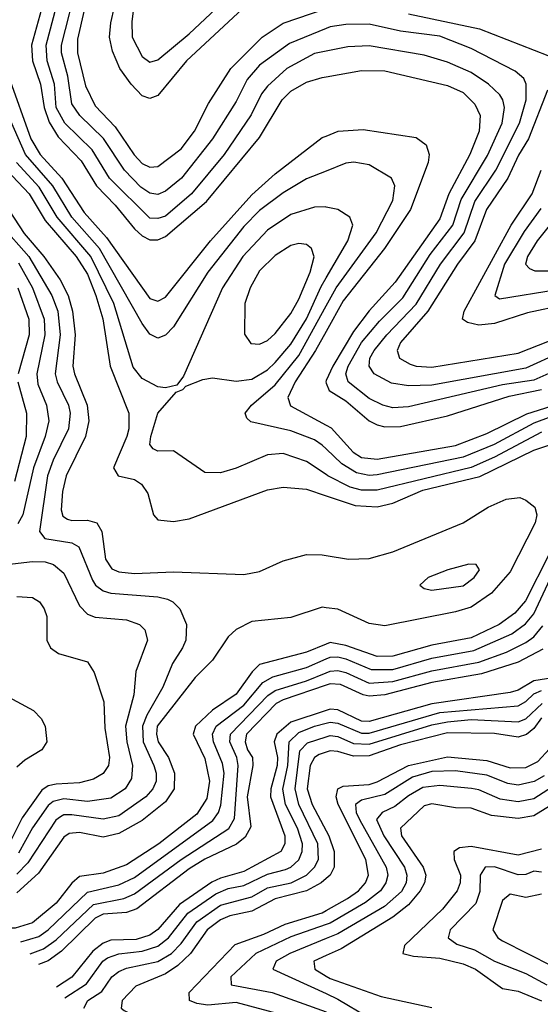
# Model space of a CAD drawing. Header units: inches. Extents: x 884549 to 1028252, y 526810 to 653624.
# Tile 295 of 656: x 899217 to 900547, y 611140 to 613655. Entities that reach past the tile are written whole.
import ezdxf

# ---------------------------------------------------------------- set-up
doc = ezdxf.new("R2010")
doc.units = ezdxf.units.IN
doc.header["$MEASUREMENT"] = 0
doc.layers.add('A8691', color=7, linetype='Continuous')
doc.layers.add('A9601', color=7, linetype='Continuous')

msp = doc.modelspace()

# ---------------------------------------------------------------- linework, layer by layer
at = {"layer": 'A8691', "color": 5}
for points, elevation in [([(900000, 613574.1), (899970, 613568.1), (899899.2, 613530), (899850, 613485.3), (899834.6, 613465.4), (899808, 613412), (899739.4, 613310), (899656.4, 613210), (899590, 613153.1), (899570, 613146.6), (899550, 613147.9), (899446.2, 613250), (899402.5, 613322.5), (899332.8, 613390), (899310.5, 613430), (899306, 613490), (899287.3, 613550), (899284.8, 613590), (899337.6, 613790), (899346.4, 613850), (899343.4, 613890), (899320.7, 613930), (899246.1, 614006.1), (899203, 614063)], 3260), ([(899421.4, 613850), (899364.8, 613604.8), (899364.7, 613570), (899385.7, 613485.7), (899410, 613435), (899461.4, 613381.4), (899509.5, 613309.5), (899530, 613287.3), (899550, 613278.2), (899570, 613279.9), (899630, 613325.1), (899663.8, 613370), (899699.3, 613440.7), (899756, 613530), (899836.2, 613610), (899890, 613645.5), (899997.5, 613682.5)], 3220), ([(899302.4, 613790), (899247.1, 613590), (899250.1, 613550), (899270.1, 613490.1), (899279.7, 613430), (899292.7, 613392.7), (899315.2, 613355.2), (899374.4, 613294.4), (899413.1, 613230), (899461.2, 613181.2), (899510, 613120.7), (899530, 613102.4), (899550, 613092.4), (899570, 613092.4), (899590, 613100.8), (899694.2, 613190), (899830, 613353.7), (899887.7, 613450), (899910, 613472.5), (899950, 613495), (899990, 613507.2), (900000, 613509)], 3280), ([(900000, 613632), (899906.2, 613593.8), (899830, 613538.7), (899798.1, 613501.9), (899770, 613445.8), (899709.8, 613350), (899630.7, 613250), (899590, 613216.7), (899570, 613208.4), (899550, 613211.8), (899526.9, 613226.9), (899485.3, 613270), (899431.5, 613351.5), (899370.8, 613410), (899350, 613439.9), (899340.4, 613510), (899323.8, 613570), (899324.2, 613590), (899365.7, 613754.3)], 3240), ([(899810, 613705.8), (899643.4, 613550), (899570, 613460.9), (899550, 613453.5), (899530, 613460.6), (899501.6, 613490), (899473.1, 613530), (899454.4, 613574.4), (899446.6, 613610), (899450, 613646.5), (899478.1, 613770)], 3180), ([(899516.2, 613750), (899503.5, 613650), (899504.3, 613610), (899530, 613560.5), (899550, 613546.5), (899570, 613552.5), (899650, 613618.7), (899800.2, 613759.8)], 3160), ([(900000, 613268.2), (899950, 613248.1), (899890, 613212.5), (899830, 613167.5), (899790, 613126.8), (899697.7, 613010), (899610, 612870.4), (899590, 612849.2), (899570, 612841.2), (899550, 612851.6), (899530, 612878.6), (899421.1, 613070), (899350.2, 613150), (899302.1, 613230), (899232, 613310), (899150, 613494.5)], 3340), ([(899189, 613510), (899245.4, 613350), (899269.4, 613310), (899324.6, 613250), (899381.8, 613161.8), (899438.5, 613098.5), (899550, 612942.7), (899570, 612935.4), (899590, 612946.1), (899704.2, 613090), (899810, 613207), (899870, 613261.2), (899990, 613353.4), (900000, 613357.5)], 3320), ([(899184.8, 613270), (899241.2, 613210), (899281.9, 613141.9), (899361.3, 613050), (899390, 613004.5), (899412.1, 612950), (899429.2, 612890.8), (899448, 612770), (899495.9, 612650), (899495.8, 612610), (899490.8, 612590), (899457, 612510), (899468.6, 612490), (899510, 612480.6), (899528.6, 612468.6), (899544.6, 612444.6), (899558.9, 612390), (899570, 612377.7), (899610, 612372.6), (899650, 612379.7), (899850, 612454.3), (899890, 612460.3), (899950, 612455.4), (900000, 612438.4)], 3380), ([(900000, 613176.2), (899996.9, 613176.9), (899970, 613175.9), (899910, 613157.1), (899850, 613117.3), (899786.9, 613050), (899735.2, 612970), (899635.8, 612744.2), (899618.6, 612721.5), (899590, 612714.2), (899570, 612716.7), (899530, 612738.3), (899507.4, 612767.4), (899457.7, 612930), (899399, 613050), (899313.2, 613150), (899266.9, 613226.9), (899209.2, 613290)], 3360), ([(899190, 613167), (899228.9, 613108.9), (899279.1, 613050), (899320.7, 612990), (899341.3, 612950), (899351.9, 612910), (899358.8, 612850), (899353.2, 612770), (899356.8, 612750), (899389.3, 612670), (899394.2, 612630), (899384.9, 612590), (899335.7, 612490), (899326.9, 612450), (899323.2, 612403.2), (899327, 612387), (899339, 612379), (899350, 612375.5), (899390, 612376.8), (899414, 612370), (899427.2, 612347.2), (899436.7, 612276.7), (899452.3, 612252.3), (899470, 612244.1), (899510, 612239.8), (899610, 612244.7), (899790, 612237.3), (899830, 612245.5), (899890, 612272.5), (899950, 612289.1), (899990, 612287.8), (900000, 612286.1)], 3420), ([(899170, 613129.9), (899240.4, 613050), (899299.7, 612950), (899314.6, 612910), (899320.4, 612850), (899308, 612750), (899313.1, 612730), (899341.7, 612670), (899345.8, 612650), (899342.1, 612610), (899302.6, 612530), (899288.1, 612490), (899267.5, 612347.5), (899281.6, 612330), (899350, 612318.7), (899368, 612308), (899402.9, 612222.9), (899410.6, 612210.6), (899430, 612195.9), (899450.2, 612190.2), (899570, 612180.3), (899594.6, 612174.6), (899608.1, 612168.1), (899626, 612150), (899643, 612110), (899641.2, 612070), (899633.1, 612050), (899607.8, 612010), (899582.6, 611950), (899541.7, 611878.3), (899531.1, 611850), (899532.3, 611810), (899559.8, 611750), (899566.1, 611730), (899565.4, 611710), (899556.9, 611690), (899539.6, 611670), (899470, 611621.1), (899430, 611612.6), (899350, 611623.6), (899330, 611623.5), (899321.2, 611618.8), (899309.2, 611610), (899238.4, 611501.6), (899210, 611472.6)], 3440), ([(899213.8, 613033.8), (899249.6, 612970), (899280.1, 612890), (899281.5, 612850), (899260.9, 612750), (899263.9, 612723.9), (899285.9, 612670), (899291.7, 612630), (899282.4, 612590), (899252.4, 612510), (899225.2, 612390), (899212.8, 612367.2)], 3460), ([(900000, 612492.9), (899950, 612526), (899890, 612547), (899850, 612542.9), (899770, 612509.1), (899730, 612497.7), (899690, 612498.5), (899610, 612553.6), (899570, 612552.5), (899558.2, 612558.2), (899549.9, 612569.9), (899552.2, 612590), (899570, 612649.3), (899616.9, 612703.1), (899634, 612710), (899641.5, 612718.5), (899684.7, 612735.3), (899710, 612739.8), (899770, 612731.6), (899810, 612736.7), (899850, 612760.2), (899870, 612779), (899910, 612826.3), (899950, 612890.4), (899987, 612973), (900000, 612995.4)], 3360), ([(899212.8, 612970), (899240.8, 612890), (899241.2, 612850), (899213.6, 612750)], 3480), ([(900000, 612558.5), (899990, 612568.1), (899970, 612581.2), (899910, 612604.6), (899807.3, 612627.3), (899797.1, 612637.1), (899792.7, 612650), (899809, 612670), (899870, 612722.5), (899930, 612797.3), (900000, 612923.9)], 3340), ([(900000, 612858.7), (899972.7, 612810), (899920.5, 612730), (899901.7, 612690), (899908.8, 612668.8), (900000, 612619.4)], 3320), ([(899212.5, 612730), (899234.5, 612650), (899233.6, 612590), (899204.4, 612475.6)], 3480), ([(900000, 612732.9), (899998.7, 612730), (900000, 612726.5)], 3280), ([(899170, 612261.2), (899250, 612271.2), (899282, 612270), (899303.4, 612263.4), (899330, 612240.8), (899370, 612158), (899390, 612136), (899410, 612129), (899490, 612122.3), (899523.5, 612110), (899536.4, 612096.4), (899543.7, 612070), (899514, 611990), (899508.5, 611930), (899487.2, 611850), (899490.6, 611810), (899504.9, 611750), (899503.1, 611716.9), (899486.9, 611690), (899450, 611666.1), (899390, 611658.2), (899330, 611664.9), (899302.3, 611657.7), (899290, 611647.3), (899250, 611590.4), (899214.2, 611525.8)], 3460), ([(899210, 612181.5), (899250, 612179.2), (899267.5, 612167.5), (899279.9, 612150), (899286.5, 612130), (899286.6, 612070), (899296.3, 612050), (899316.1, 612036.1), (899390, 612014.6), (899407.2, 611987.2), (899432.1, 611912.1), (899434.4, 611845.6), (899447, 611770), (899443.8, 611750), (899430.7, 611729.3), (899405.4, 611714.6), (899370, 611705.5), (899310, 611702.5), (899290, 611697.7), (899273.4, 611686.6), (899223.9, 611616.1), (899190.4, 611550)], 3480), ([(900000, 612152.9), (899990, 612154), (899910, 612127.9), (899810, 612117.9), (899770, 612097.4), (899750, 612078.1), (899710, 612018.5), (899665.6, 611974.4), (899568.5, 611850), (899566.4, 611830), (899571.2, 611810), (899597.2, 611770), (899612.5, 611730), (899611.7, 611690), (899590, 611657.4), (899530, 611609.4), (899470, 611575.8), (899430, 611567.1), (899370, 611578.6), (899343.8, 611576.2), (899330, 611567), (899264.9, 611475.1), (899210, 611425)], 3420), ([(900000, 612059.5), (899950, 612039.4), (899830, 612007.7), (899810.7, 611989.3), (899770, 611932), (899710, 611890.8), (899666.3, 611850), (899660.6, 611830), (899690, 611767.9), (899702.3, 611710), (899694.8, 611665.2), (899670, 611625.4), (899572.4, 611550), (899490, 611495.8), (899430, 611474.5), (899370, 611466.5), (899350.6, 611449.4), (899310, 611398.2), (899250, 611347.6), (899205.9, 611334.1), (899191.8, 611334.8)], 3380), ([(899219.9, 611299.3), (899266.5, 611313.5), (899290.2, 611330), (899390, 611426.2), (899470, 611444.9), (899510, 611464.1), (899710.7, 611609.3), (899725.1, 611630), (899731.2, 611648.8), (899739.3, 611730), (899735.1, 611755.1), (899712.2, 611810), (899709.3, 611830), (899719.2, 611850), (899790, 611904.2), (899838.4, 611961.6), (899863.9, 611976.1), (899950, 611999.9), (900000, 612021.9)], 3360), ([(899070, 611987.9), (899252.2, 611890), (899271.8, 611870), (899282.5, 611850), (899286.6, 611810), (899273.9, 611790), (899230, 611763.1), (899210, 611745.4)], 3520), ([(899244.1, 611268.8), (899278.3, 611281.7), (899310, 611304.2), (899405.4, 611394.6), (899483, 611410), (899510, 611422.1), (899630, 611509.7), (899751, 611589), (899765.5, 611614.6), (899775.2, 611750), (899771.6, 611770), (899754, 611810), (899755.4, 611830), (899851.3, 611928.7), (899870, 611941.6), (899950, 611965.9), (900000, 611986.9)], 3340), ([(900000, 611954.9), (899890, 611917.8), (899872.1, 611907.9), (899796.5, 611830), (899793.1, 611810), (899799.2, 611790), (899812.1, 611770), (899812.6, 611750), (899798.3, 611670), (899807.2, 611592.8), (899793.2, 611566.8), (899770.7, 611549.3), (899690, 611510.9), (899650, 611486.1), (899516.5, 611383.5), (899490, 611374.3), (899430, 611369.9), (899410, 611360.3), (899324.3, 611275.7), (899290, 611250.8), (899265.6, 611241.5)], 3320), ([(900000, 611890.7), (899910, 611860.9), (899874.2, 611830), (899866.9, 611810), (899875.3, 611770), (899874.8, 611750), (899858.5, 611690), (899857.7, 611670), (899894, 611570), (899894, 611550), (899884.1, 611530), (899790, 611478.9), (899730, 611462.2), (899708.3, 611451.7), (899625.1, 611394.8), (899570, 611331), (899550, 611316.8), (899514.3, 611305.7), (899450, 611303.4), (899430, 611296.1), (899404.4, 611275.6), (899350.7, 611209.3), (899311.3, 611183.8)], 3280), ([(899332.8, 611156.7), (899387.6, 611192.4), (899429.2, 611250), (899441.5, 611258.5), (899470, 611269), (899530, 611275.3), (899570, 611288.3), (899597.5, 611310), (899647, 611373), (899718.1, 611421.9), (899750, 611435.4), (899790, 611443.4), (899850, 611472.6), (899895.8, 611484.2), (899910, 611490.3), (899930, 611508.8), (899939, 611530), (899939.4, 611550), (899926.3, 611590), (899896.3, 611650), (899889.3, 611689.3), (899902, 611750), (899905.2, 611810), (899930, 611834.2), (899970, 611850.7), (900000, 611858.3)], 3260), ([(899380.9, 611130), (899391.2, 611150), (899427.4, 611172.6), (899452.9, 611210), (899470, 611223.8), (899490, 611232.2), (899570, 611249.3), (899604.8, 611270), (899630, 611295.1), (899669.3, 611350.7), (899730, 611393.2), (899810, 611414.3), (899850, 611437.5), (899910.4, 611450), (899949.6, 611470), (899970.1, 611489.9), (899980, 611510), (899978.6, 611550), (899930.3, 611650), (899920.5, 611690), (899932.7, 611787.3), (899952.3, 611807.7), (900000, 611823.1)], 3240), ([(900000, 611783.8), (899982.4, 611777.6), (899969.7, 611770.3), (899958.7, 611750), (899951.7, 611690), (899964.1, 611650), (900000, 611583.1)], 3220), ([(900000, 611461.5), (899986.9, 611450), (899950, 611429.7), (899870, 611409.1), (899810, 611378), (899753.9, 611366.1), (899730, 611355.6), (899695.8, 611330), (899653.5, 611270), (899621, 611239), (899590, 611217.7), (899513.4, 611186.6), (899478.8, 611150), (899476.6, 611130), (899483.9, 611123.9), (899570, 611078.8), (899592.2, 611072.2), (899730, 611063.9), (899870, 611048.8), (899901.4, 611041.4), (899944.5, 611024.5), (899969, 611009), (900000, 610971.2)], 3220), ([(900000, 611075.9), (899970, 611091.1), (899770, 611144.7), (899697.8, 611137.8), (899670, 611142.1), (899651.1, 611150), (899649.9, 611170), (899767.2, 611292.8), (899841, 611319), (899895, 611345), (899990, 611373.6), (900000, 611379.2)], 3180), ([(900000, 611343.6), (899910, 611312.4), (899820.1, 611270), (899756.7, 611210), (899757.2, 611190), (899862.3, 611170), (900000, 611120.3)], 3160), ([(900000, 611307.7), (899907.3, 611270), (899872.3, 611250), (899863.8, 611230), (900000, 611167.3)], 3140), ([(900000, 611264.4), (899968.5, 611250), (899971.2, 611230), (900000, 611212.1)], 3120)]:
    msp.add_lwpolyline(points, dxfattribs=dict(at, elevation=elevation))
at = {"layer": 'A8691', "color": 5, "elevation": 3380}
msp.add_lwpolyline([(899930, 613083.2), (899910, 613077.9), (899870, 613052.6), (899830, 613013.5), (899805.4, 612970), (899792, 612930), (899791.3, 612851.3), (899807.7, 612827.7), (899830, 612825.8), (899850, 612835.7), (899870, 612853.3), (899910, 612903.9), (899930, 612941), (899959.2, 613010), (899969.3, 613049.3), (899962.3, 613070), (899950, 613080.2)], close=True, dxfattribs=at)
at = {"layer": 'A9601', "color": 5}
for points, elevation in [([(900210, 613670), (900391.6, 613631.6), (900600.9, 613550)], 3220), ([(900596, 612804), (900510, 612764.8), (900270, 612721.5), (900210, 612719.2), (900166.5, 612726.5), (900122.1, 612750), (900109.9, 612770), (900111.5, 612790), (900122.3, 612810), (900155.2, 612850), (900230, 612927.7), (900291.5, 613030), (900351.9, 613110), (900379.3, 613190), (900433.2, 613270), (900493.7, 613390), (900510.2, 613450.2), (900510.6, 613490), (900504.6, 613504.6), (900482.8, 613522.8), (900370, 613581.2), (900290, 613612.8), (900190, 613625.6), (900110, 613643.5), (900050, 613642.3), (900010, 613636.1), (900000, 613632)], 3240), ([(900630, 612778.6), (900530, 612733.7), (900450, 612721.9), (900210, 612665.8), (900170, 612663.6), (900144.5, 612670), (900110, 612687), (900056.1, 612730), (900050.5, 612750), (900056.4, 612770), (900090, 612829.8), (900135.7, 612884.3), (900195.4, 612944.6), (900265.3, 613054.7), (900323, 613130), (900344.7, 613195.3), (900411.8, 613308.2), (900448.9, 613390), (900454.9, 613430), (900451, 613450), (900443.1, 613463.1), (900414.8, 613490), (900370, 613520.2), (900310, 613545.9), (900250, 613563.9), (900110, 613587.6), (900054.9, 613585.1), (900000, 613574.1)], 3260), ([(900000, 613509), (900090, 613524.9), (900150, 613523.9), (900310, 613486.8), (900350, 613468.4), (900379.3, 613439.3), (900392.9, 613410), (900390.5, 613370), (900366.9, 613310), (900313.5, 613210), (900290, 613145.8), (900175.8, 612984.2), (900110, 612910.9), (900070, 612857.9), (900017.2, 612770), (900000, 612732.9)], 3280), ([(900565.2, 613474.8), (900516.8, 613350), (900491.4, 613308.6), (900464.2, 613250), (900408.9, 613170), (900379.7, 613090), (900335.5, 613030), (900259.9, 612910), (900189.7, 612830), (900181.3, 612810), (900187, 612790), (900214.7, 612774.7), (900230, 612769.4), (900270, 612767.6), (900490, 612802.7), (900570, 612834.4)], 3220), ([(900000, 613357.5), (900030.4, 613370), (900094.6, 613374.6), (900230, 613353.5), (900255.1, 613335.1), (900262.5, 613310), (900260.4, 613290), (900215.3, 613170), (900148.8, 613070), (900043.5, 612936.5), (900000, 612858.7)], 3320), ([(900000, 612923.9), (900025.5, 612970), (900127.2, 613110), (900170, 613192.9), (900175.3, 613230), (900167, 613250), (900110, 613283.6), (900070.9, 613290.9), (900050, 613288.3), (900000, 613268.2)], 3340), ([(900610, 612926.8), (900513.7, 612906.3), (900430, 612878.4), (900390, 612874.8), (900361.1, 612881.1), (900348.3, 612890), (900352.3, 612910), (900472.1, 613130), (900526, 613210), (900548.7, 613270)], 3180), ([(900000, 612995.4), (900054.8, 613090), (900068.1, 613130), (900060.3, 613150), (900029.6, 613170), (900000, 613176.2)], 3360), ([(900547.9, 613172.1), (900505.9, 613114.1), (900455.1, 613030), (900430.6, 612950.6), (900442.1, 612942.1), (900590, 612965.6)], 3160), ([(900579.3, 613140.7), (900538.3, 613090), (900513.9, 613050), (900508.6, 613030), (900518.8, 613018.8), (900532.9, 613012.9), (900570, 613012.9)], 3140), ([(900000, 612726.5), (900007.4, 612707.4), (900050, 612681.4), (900110, 612630.2), (900130, 612619.9), (900150, 612614.4), (900190, 612615.4), (900310, 612642.9), (900467, 612693), (900550, 612710.4)], 3280), ([(900000, 612619.4), (900012.6, 612612.6), (900069, 612550), (900090, 612536.2), (900130, 612532.3), (900330, 612567), (900410, 612597.5), (900512, 612648), (900652.5, 612692.5)], 3320), ([(900610, 612654.2), (900530, 612624.5), (900429, 612570), (900350, 612537.1), (900130, 612492.4), (900110, 612490.2), (900077.2, 612497.2), (900039.9, 612519.9), (900000, 612558.5)], 3340), ([(900550, 612601.4), (900430, 612537.3), (900370, 612511.2), (900130, 612452.9), (900090, 612452.9), (900061, 612461), (900004.3, 612490), (900000, 612492.9)], 3360), ([(900000, 612438.4), (900073.5, 612413.5), (900130, 612410.4), (900170, 612419.7), (900246.9, 612453.1), (900392.2, 612487.8), (900530, 612554.9), (900628.7, 612588.7)], 3380), ([(900000, 612286.1), (900056.7, 612276.7), (900110, 612278.9), (900170, 612295.5), (900350.1, 612369.9), (900413.4, 612410), (900459.6, 612430), (900494.1, 612434.1), (900510, 612427.8), (900532.8, 612410), (900538.1, 612390), (900533.6, 612370), (900470, 612244.6), (900422.2, 612190), (900370, 612154.2), (900330, 612142.1), (900150, 612106.3), (900110, 612112.9), (900030, 612149.4), (900000, 612152.9)], 3420), ([(900569.3, 612290), (900508.6, 612170), (900481.5, 612138.5), (900441.7, 612110), (900370, 612076.3), (900270, 612057.1), (900170, 612028.7), (900130, 612027.9), (900050, 612056.6), (900010, 612063.6), (900000, 612059.5)], 3380), ([(900000, 612021.9), (900010, 612026.2), (900030, 612027.4), (900050, 612022.3), (900115.1, 611995.1), (900170, 611995.2), (900270, 612023.6), (900376.7, 612043.3), (900473.6, 612086.4), (900508.5, 612111.5), (900530, 612137), (900590, 612265)], 3360), ([(900000, 611986.9), (900010, 611991.1), (900030, 611992.6), (900050, 611987), (900110, 611960.3), (900170, 611964.2), (900270, 611991.5), (900390, 612013.8), (900460.6, 612039.4), (900510, 612063.8), (900530, 612078.5), (900553.2, 612106.8)], 3340), ([(900553.4, 612046.6), (900490, 612013.9), (900396.2, 611983.8), (900270, 611961.9), (900150, 611930.3), (900110, 611927), (900094.3, 611930), (900036.8, 611956.8), (900010, 611958.3), (900000, 611954.9)], 3320), ([(900590, 611975.3), (900530, 611965.8), (900490, 611941.9), (900470, 611935.9), (900270, 611907), (900110, 611861.9), (900090, 611863), (900030, 611892.4), (900010, 611894), (900000, 611890.7)], 3280), ([(900000, 611858.3), (900010, 611860.8), (900030, 611858.2), (900090, 611832), (900110, 611832.4), (900290, 611885.1), (900490, 611901.9), (900510, 611912.9), (900530, 611932.7), (900550, 611941)], 3260), ([(900000, 611823.1), (900010, 611826.3), (900030, 611823.5), (900070, 611806.2), (900110, 611804.3), (900270, 611853.4), (900310, 611861.7), (900370, 611867.5), (900490, 611861.3), (900510, 611869), (900551.6, 611908.3)], 3240), ([(900550, 611871.9), (900530, 611844.3), (900511.1, 611828.9), (900490, 611822.5), (900430, 611831.7), (900310, 611833.1), (900190, 611802.7), (900110, 611774.4), (900070, 611774), (900030, 611786), (900010, 611787.2), (900000, 611783.8)], 3220), ([(900000, 611379.2), (900054.7, 611410), (900082.1, 611430), (900099.9, 611450), (900107.6, 611470), (900100.8, 611510), (900030.9, 611650), (900025.8, 611670), (900029.8, 611690.2), (900042.9, 611697.1), (900110, 611701.5), (900130, 611707.8), (900209.8, 611750.2), (900310, 611772.3), (900410, 611762.9), (900470, 611743.9), (900510, 611744.9), (900540.1, 611759.9), (900570, 611792.8)], 3180), ([(900556.2, 611723.8), (900531, 611709), (900490, 611699.5), (900463.7, 611703.7), (900410, 611725.1), (900330, 611736.3), (900270, 611734.5), (900220.2, 611719.8), (900150, 611675.9), (900090, 611660.9), (900074.4, 611650), (900076.7, 611630), (900085.7, 611610), (900153.2, 611490), (900157, 611470), (900152.6, 611450), (900138.7, 611430), (900100.1, 611399.9), (900010, 611347.1), (900000, 611343.6)], 3160), ([(900590, 611702.9), (900530, 611664.7), (900490, 611657.3), (900443.9, 611663.9), (900390, 611688), (900371.3, 611691.3), (900290, 611699.1), (900246.7, 611693.3), (900210, 611672.3), (900174.8, 611645.2), (900143.2, 611630), (900128.3, 611611.7), (900147.1, 611570), (900200, 611490), (900206.1, 611470), (900203.9, 611450), (900191.9, 611428.1), (900148.6, 611390), (900030, 611319.8), (900000, 611307.7)], 3140), ([(900570, 611646.3), (900530, 611621.7), (900490, 611614.3), (900422.1, 611622.1), (900370, 611641.2), (900330, 611641.8), (900270, 611652.1), (900250, 611646.9), (900189.3, 611590), (900192.6, 611570), (900247.8, 611490), (900254.3, 611470), (900250.7, 611450), (900240.3, 611430), (900210, 611393.7), (900170, 611362.1), (900038.1, 611281.9), (900000, 611264.4)], 3120), ([(900000, 611583.1), (900007, 611570), (900019.9, 611530), (900020.2, 611490), (900009.7, 611470), (900000, 611461.5)], 3220), ([(900550, 611535.8), (900490, 611520.8), (900370, 611542.8), (900340.7, 611539.3), (900326, 611530), (900327, 611510), (900343.3, 611470), (900342.3, 611450), (900334.1, 611430), (900297.1, 611382.9), (900199.9, 611290), (900195.9, 611270), (900222.8, 611262.8), (900290, 611257.8), (900350, 611243.5), (900381.1, 611230), (900450, 611180.1), (900490, 611173.5), (900550, 611148.5)], 3080), ([(900550, 611477.5), (900530, 611479.8), (900510, 611471.6), (900490, 611471), (900430, 611490.9), (900405.7, 611490), (900393.1, 611470), (900392.2, 611427.8), (900382.4, 611397.6), (900316.1, 611330), (900311.5, 611310), (900333.9, 611293.9), (900378.9, 611278.9), (900430, 611250), (900510, 611218.3), (900563.2, 611190)], 3060), ([(900550, 611421.5), (900510, 611412.9), (900470, 611421.1), (900450, 611405.2), (900425.5, 611330), (900438.2, 611310), (900450, 611302.1), (900577.6, 611237.6)], 3040), ([(900000, 611212.1), (900010, 611205.9), (900139.9, 611159.9), (900270, 611132)], 3120), ([(900000, 611167.3), (900030, 611153.4), (900106.9, 611106.9)], 3140)]:
    msp.add_lwpolyline(points, dxfattribs=dict(at, elevation=elevation))
at = {"layer": 'A9601', "color": 5, "elevation": 3440}
msp.add_lwpolyline([(900364.4, 612264.4), (900310.6, 612250), (900260.4, 612230), (900239.3, 612210), (900250, 612202), (900270, 612198), (900350, 612208.5), (900377.4, 612230), (900391.6, 612250), (900383.3, 612263.3)], close=True, dxfattribs=at)

doc.saveas('drawing.dxf')
